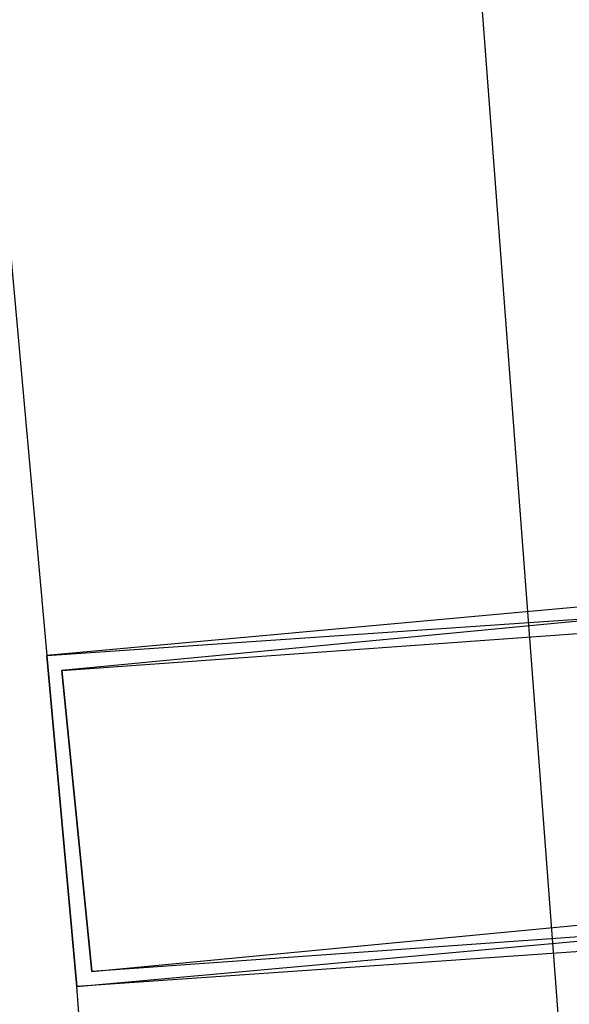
# Model space of a CAD drawing. Header units: feet. Extents: x -79 to 198, y -22 to 181.
# Tile 881 of 982: x 136.883 to 137.369, y 122.615 to 123.488. Entities that reach past the tile are written whole.
import ezdxf

# ---------------------------------------------------------------- set-up
doc = ezdxf.new("R2010")
doc.units = ezdxf.units.FT
doc.layers.add('A-AREA-UNIDAD', color=30, linetype='CONTINUOUS')
doc.layers.add('A-LINEA', color=7, linetype='CONTINUOUS')

msp = doc.modelspace()

# ---------------------------------------------------------------- linework, layer by layer
at = {"layer": 'A-AREA-UNIDAD'}
msp.add_lwpolyline([(119.36, 110.0089), (121.312, 109.5289), (121.92, 112.4089), (122.88, 112.4089), (135.808, 109.3333), (135.872, 108.1778), (135.552, 106.8444), (137.36, 106.4178), (137.408, 107.0933), (138.16, 107.0933), (137.888, 115.6089), (137.088, 126.2044), (136.16, 134.0622)], dxfattribs=at)
at = {"layer": 'A-LINEA'}
for p, q in [((136.5733, 126.6178), (136.9067, 122.9244)), ((136.5733, 126.6178), (136.9067, 122.9244)), ((137.2133, 118.9378), (136.9333, 122.6311)), ((137.2133, 118.9378), (136.9333, 122.6311))]:
    msp.add_line(p, q, dxfattribs=at)
for points in [[(136.9067, 122.9244), (136.9333, 122.6311), (137.52, 122.6844), (137.4933, 122.9778), (136.9067, 122.9244)], [(136.9067, 122.9244), (136.9333, 122.6311), (137.52, 122.6844), (137.4933, 122.9778), (136.9067, 122.9244)], [(136.9333, 122.6311), (136.9067, 122.9244), (137.4933, 122.9644), (137.5067, 122.6711), (136.9333, 122.6311)], [(136.9333, 122.6311), (136.9067, 122.9244), (137.4933, 122.9644), (137.5067, 122.6711), (136.9333, 122.6311)], [(136.92, 122.9111), (136.9467, 122.6444), (137.5067, 122.6978), (137.48, 122.9644), (136.92, 122.9111)], [(136.92, 122.9111), (136.9467, 122.6444), (137.5067, 122.6978), (137.48, 122.9644), (136.92, 122.9111)], [(136.9467, 122.6444), (136.92, 122.9111), (137.48, 122.9511), (137.5067, 122.6844), (136.9467, 122.6444)], [(136.9467, 122.6444), (136.92, 122.9111), (137.48, 122.9511), (137.5067, 122.6844), (136.9467, 122.6444)]]:
    msp.add_lwpolyline(points, dxfattribs=at)

doc.saveas('drawing.dxf')
